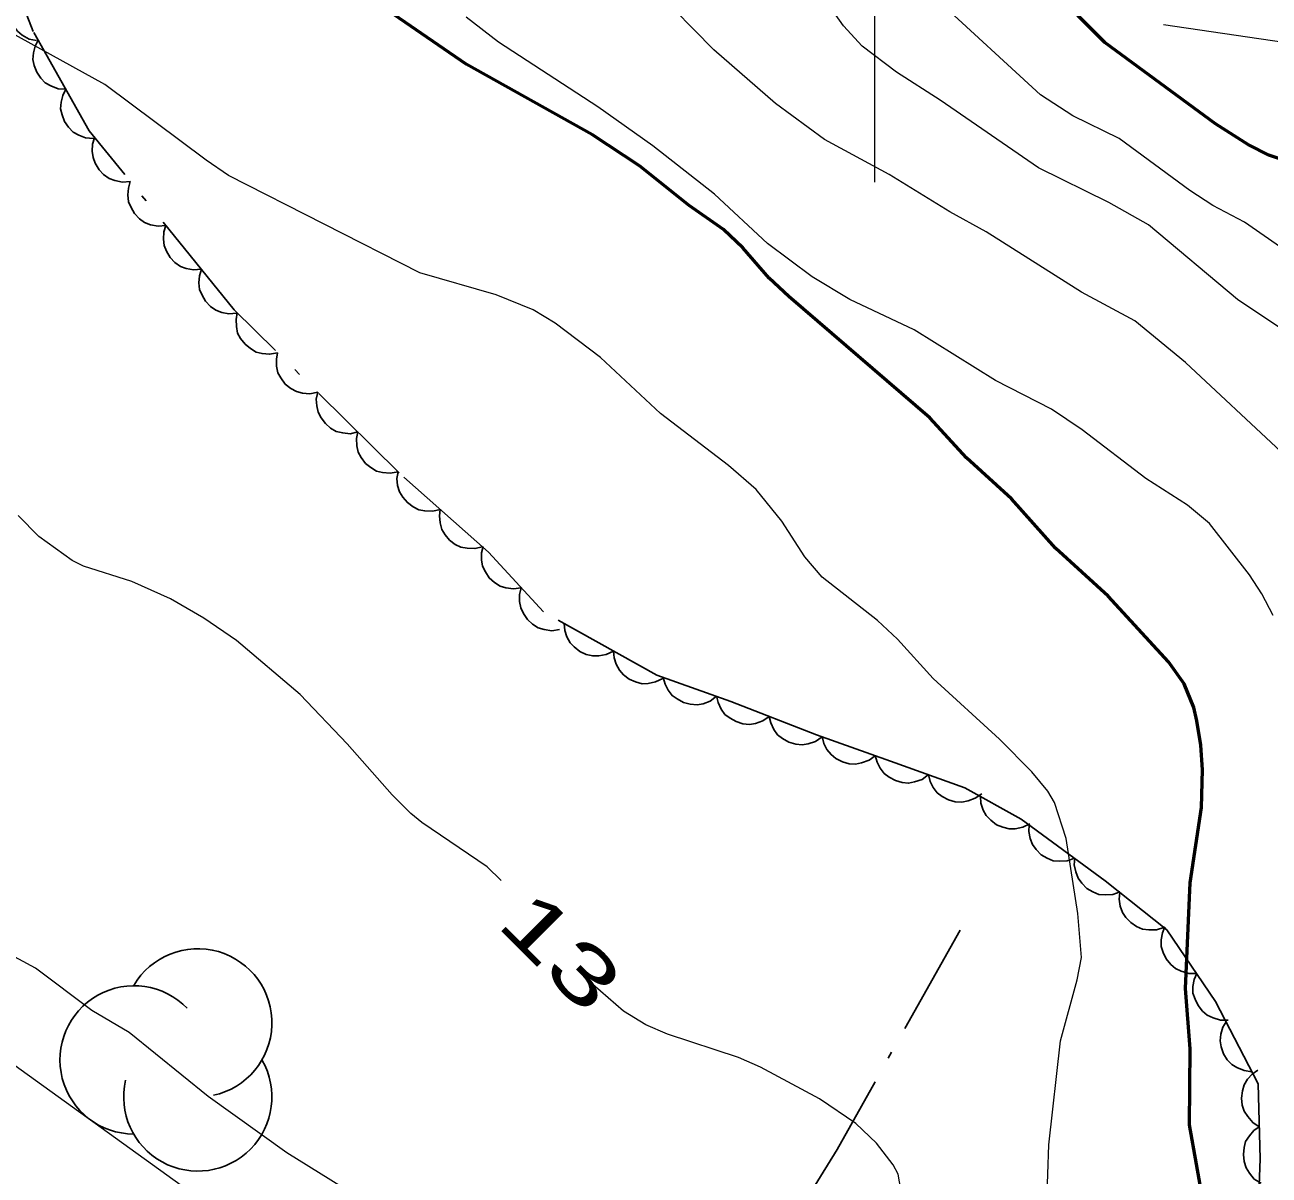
# Model space of a CAD drawing. Extents: x 356765 to 358572, y 5103174 to 5104650.
# Drawn here: x 357777.43 to 357810.47, y 5103468.64 to 5103499.17 of the extents above; entities that cross this region are included whole.
import ezdxf
from ezdxf.enums import TextEntityAlignment as Align

# ---------------------------------------------------------------- set-up
doc = ezdxf.new("R2010")
doc.units = 0
doc.header["$LTSCALE"] = 0.6
doc.linetypes.add('DOT_DASHED', pattern=[7.7, 5, -1.2, 0.3, -1.2])
for name, color, linetype, lineweight in [('1', 7, 'Continuous', 53), ('19', 7, 'Continuous', 13), ('2', 7, 'Continuous', 13), ('41', 7, 'DOT_DASHED', 25), ('44', 7, 'Continuous', 25), ('61', 7, 'Continuous', 13)]:
    doc.layers.add(name, color=color, linetype=linetype, lineweight=lineweight)

msp = doc.modelspace()

# ---------------------------------------------------------------- linework, layer by layer
at = {"layer": '1'}
for points in [[(357808.92, 5103466.84), (357808.36, 5103469.97), (357808.38, 5103471.99), (357808.25, 5103473.59), (357808.38, 5103476.4), (357808.68, 5103478.4), (357808.7, 5103479.4), (357808.66, 5103480.05), (357808.55, 5103480.7), (357808.47, 5103481.05), (357808.22, 5103481.68), (357807.8, 5103482.26), (357806.2, 5103484.01), (357804.8, 5103485.28), (357803.63, 5103486.59), (357802.44, 5103487.68), (357801.46, 5103488.74), (357797.72, 5103491.96), (357797.2, 5103492.45), (357796.5, 5103493.26), (357795.98, 5103493.74), (357795.07, 5103494.38), (357793.75, 5103495.43), (357792.5, 5103496.26), (357789.15, 5103498.13), (357786.49, 5103499.96)], [(357811.65, 5103495.32), (357810.47, 5103495.72), (357809.93, 5103495.99), (357809.05, 5103496.55), (357806.11, 5103498.71), (357805.39, 5103499.42)]]:
    msp.add_lwpolyline(points, dxfattribs=at)
at = {"layer": '19'}
msp.add_lwpolyline([(357809.09, 5103451.04), (357802.75, 5103454.26), (357793.41, 5103460.29), (357781.96, 5103468.09), (357771.17, 5103475.86), (357767.35, 5103479.03), (357765.28, 5103481.38), (357763.86, 5103483.57), (357763.75, 5103486.59), (357765.38, 5103489.86)], dxfattribs=at)
at = {"layer": '2'}
for points in [[(357811.1, 5103490.9), (357809.63, 5103491.88), (357807.27, 5103493.87), (357806.22, 5103494.46), (357804.35, 5103495.38), (357801.74, 5103497.18), (357800.58, 5103497.92), (357799.67, 5103498.61), (357799.17, 5103499.15), (357798.19, 5103500.55)], [(357810.79, 5103487.84), (357808.25, 5103490.21), (357806.91, 5103491.32), (357805.49, 5103492.08), (357802.96, 5103493.68), (357801.99, 5103494.21), (357800.38, 5103495.2), (357798.67, 5103496.13), (357797.36, 5103497.09), (357795.73, 5103498.51), (357794.14, 5103500.13)], [(357812.11, 5103492.34), (357809.82, 5103493.94), (357808.98, 5103494.38), (357808.37, 5103494.78), (357806.49, 5103496.16), (357805.26, 5103496.76), (357804.4, 5103497.32), (357801.67, 5103499.83)], [(357810.58, 5103483.49), (357810.28, 5103484.07), (357809.95, 5103484.57), (357808.89, 5103485.94), (357808.31, 5103486.42), (357807.2, 5103487.13), (357805.51, 5103488.42), (357804.69, 5103488.97), (357803.21, 5103489.73), (357801.05, 5103491.08), (357799.34, 5103491.88), (357798.34, 5103492.49), (357797.15, 5103493.37), (357795.74, 5103494.68), (357794.11, 5103495.96), (357792.65, 5103497), (357790.01, 5103498.72), (357789.15, 5103499.38)], [(357804.57, 5103467.88), (357804.62, 5103469.44), (357804.93, 5103472.2), (357805.38, 5103473.82), (357805.49, 5103474.41), (357805.39, 5103475.58), (357805.08, 5103477.57), (357804.77, 5103478.53), (357804.6, 5103478.83), (357804.17, 5103479.34), (357803.31, 5103480.21), (357801.55, 5103481.82), (357800.6, 5103482.87), (357800.07, 5103483.36), (357798.6, 5103484.51), (357798.14, 5103485.05), (357797.53, 5103486), (357796.85, 5103486.84), (357796.12, 5103487.48), (357794.31, 5103488.86), (357792.72, 5103490.34), (357791.51, 5103491.26), (357790.93, 5103491.61), (357789.95, 5103492.01), (357787.92, 5103492.59), (357782.84, 5103495.18), (357782.24, 5103495.58), (357779.55, 5103497.59), (357777, 5103499)], [(357810.86, 5103498.71), (357807.67, 5103499.18)], [(357790.08, 5103476.46), (357789.71, 5103476.82), (357787.97, 5103478), (357787.68, 5103478.24), (357787.18, 5103478.73), (357785.99, 5103480.09), (357784.74, 5103481.4), (357783.05, 5103482.83), (357782.18, 5103483.42), (357781.3, 5103483.94), (357780.27, 5103484.4), (357778.99, 5103484.8), (357778.69, 5103484.95), (357777.8, 5103485.59), (357777.25, 5103486.15)], [(357786.11, 5103465.26), (357786.13, 5103465.33), (357786.42, 5103465.65), (357786.87, 5103465.67), (357788.03, 5103465.09), (357790.97, 5103463.13), (357791.65, 5103462.8), (357791.96, 5103462.76), (357792.44, 5103462.87), (357792.42, 5103463.26), (357792.02, 5103463.75), (357791.29, 5103464.43), (357791.05, 5103464.62), (357790.49, 5103464.9), (357789.62, 5103465.44), (357786.72, 5103467.78), (357784.39, 5103469.23), (357782.3, 5103470.72), (357780.2, 5103472.42), (357779.21, 5103473.01), (357777.71, 5103474.13), (357775.93, 5103475.09)], [(357799.6, 5103456.29), (357799.59, 5103456.63), (357799.45, 5103457.98), (357799.43, 5103458.86), (357799.95, 5103461.72), (357800.6, 5103464.61), (357800.73, 5103465.59), (357800.77, 5103466.28), (357800.73, 5103468.05), (357800.62, 5103468.66), (357800.49, 5103468.91), (357800.05, 5103469.48), (357799.5, 5103470.01), (357798.53, 5103470.66), (357796.97, 5103471.5), (357796.38, 5103471.76), (357794.5, 5103472.38), (357793.92, 5103472.63), (357793.33, 5103472.99), (357792.51, 5103473.7)]]:
    msp.add_lwpolyline(points, dxfattribs=at)
at = {"layer": '41'}
msp.add_lwpolyline([(357802.27, 5103475.14), (357799, 5103469.32), (357794.59, 5103462.13)], dxfattribs=at)
at = {"layer": '44', "linetype": 'DOT_DASHED'}
msp.add_lwpolyline([(357810.14, 5103466.79), (357810.24, 5103469.07), (357810.18, 5103471.06), (357809.05, 5103473.25), (357807.76, 5103475.15), (357806.12, 5103476.45), (357803.89, 5103478.09), (357802.39, 5103478.92), (357800.42, 5103479.63), (357798.45, 5103480.33), (357796.18, 5103481.21), (357794.21, 5103481.91), (357791.2, 5103483.59), (357789.74, 5103485.18), (357787.37, 5103487.28), (357782.99, 5103491.61), (357779.14, 5103496.36), (357777.65, 5103499), (357775.81, 5103503.79)], dxfattribs=at)
at = {"layer": '44'}
for points in [[(357777.74, 5103498.76), (357777.54, 5103498.8), (357777.36, 5103498.9), (357777.23, 5103499.01), (357777.13, 5103499.15), (357777.05, 5103499.31), (357777.01, 5103499.5), (357777, 5103499.66), (357777.03, 5103499.84), (357777.1, 5103500.01), (357777.21, 5103500.16)], [(357778.52, 5103497.47), (357778.31, 5103497.48), (357778.12, 5103497.56), (357777.97, 5103497.64), (357777.85, 5103497.76), (357777.75, 5103497.92), (357777.68, 5103498.1), (357777.64, 5103498.26), (357777.66, 5103498.43), (357777.7, 5103498.61), (357777.78, 5103498.77)], [(357779.25, 5103496.16), (357779.04, 5103496.18), (357778.86, 5103496.25), (357778.71, 5103496.33), (357778.59, 5103496.46), (357778.48, 5103496.61), (357778.42, 5103496.79), (357778.38, 5103496.95), (357778.39, 5103497.12), (357778.44, 5103497.3), (357778.52, 5103497.47)], [(357780.23, 5103495.02), (357780.02, 5103495), (357779.82, 5103495.04), (357779.67, 5103495.1), (357779.52, 5103495.2), (357779.4, 5103495.33), (357779.3, 5103495.5), (357779.24, 5103495.65), (357779.22, 5103495.82), (357779.23, 5103496.01), (357779.28, 5103496.18)], [(357781.17, 5103493.85), (357780.97, 5103493.83), (357780.77, 5103493.87), (357780.61, 5103493.93), (357780.47, 5103494.03), (357780.34, 5103494.17), (357780.25, 5103494.33), (357780.18, 5103494.48), (357780.16, 5103494.66), (357780.18, 5103494.84), (357780.23, 5103495.02)], [(357782.12, 5103492.69), (357781.91, 5103492.67), (357781.71, 5103492.71), (357781.56, 5103492.76), (357781.41, 5103492.87), (357781.29, 5103493), (357781.19, 5103493.17), (357781.13, 5103493.32), (357781.11, 5103493.49), (357781.12, 5103493.68), (357781.17, 5103493.85)], [(357783.06, 5103491.52), (357782.85, 5103491.5), (357782.66, 5103491.54), (357782.5, 5103491.6), (357782.36, 5103491.7), (357782.23, 5103491.84), (357782.14, 5103492), (357782.07, 5103492.15), (357782.05, 5103492.33), (357782.07, 5103492.51), (357782.12, 5103492.69)], [(357784.14, 5103490.47), (357783.93, 5103490.43), (357783.73, 5103490.45), (357783.57, 5103490.49), (357783.42, 5103490.58), (357783.28, 5103490.7), (357783.16, 5103490.85), (357783.08, 5103490.99), (357783.05, 5103491.17), (357783.04, 5103491.35), (357783.07, 5103491.53)], [(357785.21, 5103489.42), (357785, 5103489.38), (357784.8, 5103489.4), (357784.64, 5103489.44), (357784.49, 5103489.52), (357784.34, 5103489.64), (357784.23, 5103489.8), (357784.15, 5103489.94), (357784.11, 5103490.11), (357784.11, 5103490.3), (357784.14, 5103490.47)], [(357786.27, 5103488.37), (357786.07, 5103488.32), (357785.87, 5103488.34), (357785.7, 5103488.38), (357785.55, 5103488.47), (357785.41, 5103488.59), (357785.3, 5103488.74), (357785.22, 5103488.89), (357785.18, 5103489.06), (357785.17, 5103489.24), (357785.21, 5103489.42)], [(357787.34, 5103487.31), (357787.13, 5103487.27), (357786.93, 5103487.29), (357786.77, 5103487.33), (357786.62, 5103487.42), (357786.48, 5103487.53), (357786.36, 5103487.69), (357786.28, 5103487.83), (357786.25, 5103488), (357786.24, 5103488.19), (357786.27, 5103488.37)], [(357788.46, 5103486.31), (357788.26, 5103486.26), (357788.05, 5103486.27), (357787.89, 5103486.3), (357787.74, 5103486.38), (357787.59, 5103486.49), (357787.47, 5103486.64), (357787.38, 5103486.78), (357787.33, 5103486.95), (357787.31, 5103487.13), (357787.34, 5103487.31)], [(357789.58, 5103485.32), (357789.38, 5103485.27), (357789.18, 5103485.28), (357789.01, 5103485.31), (357788.86, 5103485.38), (357788.71, 5103485.49), (357788.59, 5103485.64), (357788.5, 5103485.78), (357788.46, 5103485.95), (357788.44, 5103486.14), (357788.46, 5103486.31)], [(357790.61, 5103484.23), (357790.41, 5103484.2), (357790.2, 5103484.23), (357790.05, 5103484.27), (357789.9, 5103484.37), (357789.76, 5103484.49), (357789.66, 5103484.65), (357789.58, 5103484.8), (357789.56, 5103484.97), (357789.56, 5103485.16), (357789.6, 5103485.33)], [(357791.63, 5103483.12), (357791.42, 5103483.09), (357791.22, 5103483.12), (357791.06, 5103483.17), (357790.91, 5103483.26), (357790.78, 5103483.39), (357790.67, 5103483.55), (357790.6, 5103483.7), (357790.57, 5103483.87), (357790.57, 5103484.05), (357790.61, 5103484.23)], [(357793.06, 5103482.55), (357792.87, 5103482.46), (357792.67, 5103482.42), (357792.51, 5103482.42), (357792.34, 5103482.46), (357792.17, 5103482.54), (357792.02, 5103482.66), (357791.91, 5103482.77), (357791.82, 5103482.93), (357791.77, 5103483.1), (357791.75, 5103483.28)], [(357794.37, 5103481.82), (357794.18, 5103481.73), (357793.98, 5103481.69), (357793.82, 5103481.68), (357793.65, 5103481.73), (357793.48, 5103481.8), (357793.33, 5103481.92), (357793.22, 5103482.04), (357793.13, 5103482.2), (357793.08, 5103482.37), (357793.06, 5103482.55)], [(357795.8, 5103481.35), (357795.63, 5103481.22), (357795.44, 5103481.15), (357795.28, 5103481.12), (357795.1, 5103481.14), (357794.92, 5103481.18), (357794.75, 5103481.28), (357794.62, 5103481.37), (357794.51, 5103481.51), (357794.43, 5103481.67), (357794.38, 5103481.85)], [(357797.2, 5103480.81), (357797.03, 5103480.7), (357796.83, 5103480.63), (357796.67, 5103480.6), (357796.5, 5103480.62), (357796.32, 5103480.68), (357796.16, 5103480.77), (357796.02, 5103480.87), (357795.92, 5103481.01), (357795.84, 5103481.18), (357795.8, 5103481.36)], [(357798.6, 5103480.27), (357798.43, 5103480.15), (357798.23, 5103480.09), (357798.07, 5103480.06), (357797.9, 5103480.08), (357797.72, 5103480.13), (357797.55, 5103480.23), (357797.42, 5103480.33), (357797.32, 5103480.47), (357797.24, 5103480.64), (357797.2, 5103480.81)], [(357800.01, 5103479.77), (357799.85, 5103479.65), (357799.65, 5103479.58), (357799.49, 5103479.55), (357799.32, 5103479.56), (357799.14, 5103479.61), (357798.97, 5103479.7), (357798.84, 5103479.8), (357798.73, 5103479.94), (357798.65, 5103480.1), (357798.6, 5103480.28)], [(357801.43, 5103479.27), (357801.26, 5103479.14), (357801.06, 5103479.08), (357800.9, 5103479.04), (357800.73, 5103479.06), (357800.55, 5103479.11), (357800.38, 5103479.2), (357800.25, 5103479.3), (357800.14, 5103479.44), (357800.06, 5103479.6), (357800.01, 5103479.78)], [(357802.84, 5103478.76), (357802.67, 5103478.64), (357802.48, 5103478.57), (357802.31, 5103478.54), (357802.14, 5103478.55), (357801.96, 5103478.6), (357801.79, 5103478.69), (357801.66, 5103478.79), (357801.55, 5103478.93), (357801.47, 5103479.09), (357801.43, 5103479.27)], [(357804.12, 5103477.96), (357803.93, 5103477.87), (357803.73, 5103477.83), (357803.57, 5103477.83), (357803.4, 5103477.87), (357803.23, 5103477.94), (357803.08, 5103478.06), (357802.96, 5103478.18), (357802.88, 5103478.33), (357802.82, 5103478.51), (357802.81, 5103478.69)], [(357805.31, 5103477.05), (357805.11, 5103476.98), (357804.91, 5103476.97), (357804.74, 5103476.98), (357804.58, 5103477.05), (357804.42, 5103477.14), (357804.29, 5103477.28), (357804.19, 5103477.41), (357804.13, 5103477.57), (357804.09, 5103477.76), (357804.1, 5103477.94)], [(357806.52, 5103476.16), (357806.32, 5103476.09), (357806.12, 5103476.08), (357805.95, 5103476.09), (357805.79, 5103476.16), (357805.63, 5103476.25), (357805.5, 5103476.39), (357805.4, 5103476.52), (357805.34, 5103476.69), (357805.3, 5103476.87), (357805.31, 5103477.05)], [(357807.68, 5103475.21), (357807.48, 5103475.15), (357807.28, 5103475.15), (357807.11, 5103475.17), (357806.95, 5103475.24), (357806.8, 5103475.34), (357806.67, 5103475.48), (357806.58, 5103475.61), (357806.52, 5103475.78), (357806.49, 5103475.96), (357806.51, 5103476.14)], [(357808.55, 5103473.99), (357808.34, 5103473.99), (357808.14, 5103474.05), (357807.99, 5103474.12), (357807.86, 5103474.23), (357807.74, 5103474.38), (357807.66, 5103474.55), (357807.61, 5103474.71), (357807.61, 5103474.88), (357807.64, 5103475.07), (357807.7, 5103475.23)], [(357809.39, 5103472.75), (357809.18, 5103472.75), (357808.99, 5103472.81), (357808.83, 5103472.88), (357808.7, 5103472.99), (357808.59, 5103473.14), (357808.51, 5103473.31), (357808.45, 5103473.47), (357808.45, 5103473.64), (357808.48, 5103473.83), (357808.55, 5103473.99)], [(357810.01, 5103471.38), (357809.81, 5103471.41), (357809.62, 5103471.49), (357809.48, 5103471.57), (357809.36, 5103471.7), (357809.26, 5103471.86), (357809.2, 5103472.04), (357809.17, 5103472.2), (357809.19, 5103472.38), (357809.24, 5103472.56), (357809.33, 5103472.71)], [(357810.21, 5103469.92), (357810.04, 5103470.03), (357809.91, 5103470.19), (357809.81, 5103470.33), (357809.76, 5103470.49), (357809.74, 5103470.68), (357809.77, 5103470.87), (357809.81, 5103471.03), (357809.9, 5103471.18), (357810.02, 5103471.32), (357810.17, 5103471.42)], [(357810.26, 5103468.42), (357810.08, 5103468.53), (357809.95, 5103468.69), (357809.86, 5103468.83), (357809.81, 5103469), (357809.79, 5103469.18), (357809.81, 5103469.37), (357809.85, 5103469.53), (357809.95, 5103469.68), (357810.07, 5103469.82), (357810.21, 5103469.92)]]:
    msp.add_lwpolyline(points, dxfattribs=at)
for centre, start, end in [((357782.022, 5103472.6788), 282.26917, 149.72626), ((357780.3294, 5103471.6947), 44.11537, 269.80396), ((357782.022, 5103470.7106), 166.93686, 29.62122)]:
    msp.add_arc(centre, 1.9682, start, end, dxfattribs=at)
at = {"layer": '61'}
msp.add_line((357800, 5103495), (357800, 5103505), dxfattribs=at)

# ---------------------------------------------------------------- texts
at = {"layer": '2', "width": 1.55}
msp.add_text('13', height=1.5, rotation=315, dxfattribs=at).set_placement((357791.1397, 5103474.0603), align=Align.CENTER)

doc.saveas('drawing.dxf')
